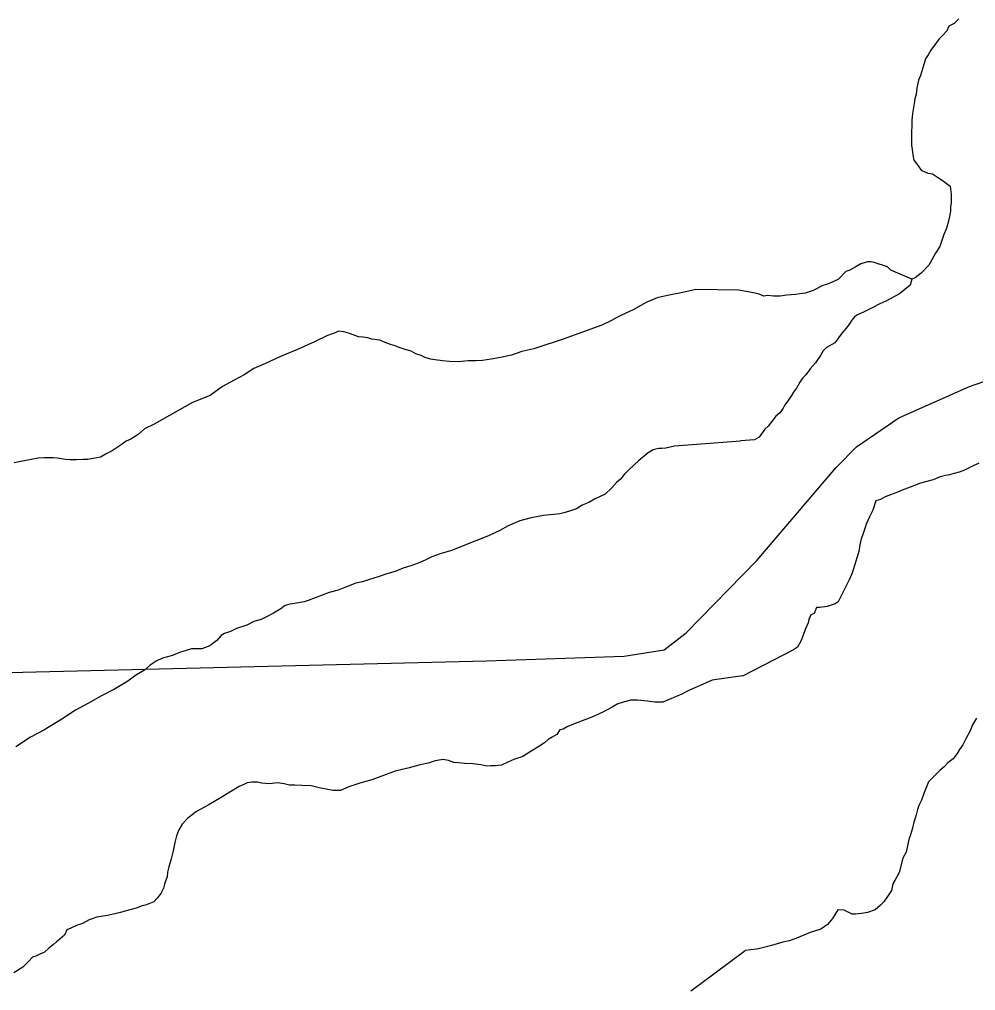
# Model space of a CAD drawing. Extents: x 2010165 to 2382125, y 1060529 to 1407316.
# Drawn here: x 2206610 to 2209515, y 1227574 to 1230526 of the extents above; entities that cross this region are included whole.
import ezdxf

# ---------------------------------------------------------------- set-up
doc = ezdxf.new("R2010")
doc.units = 0
doc.layers.add('GM_X_City_Street', color=7, linetype='Continuous')
doc.layers.add('GM_X_Minor_River', color=7, linetype='Continuous')

msp = doc.modelspace()

# ---------------------------------------------------------------- linework, layer by layer
at = {"layer": 'GM_X_City_Street'}
msp.add_lwpolyline([(2205250.9, 1228508.6), (2208029.2, 1228576.4), (2208446.9, 1228590.1), (2208568.6, 1228610), (2208635.8, 1228660.9), (2208850.4, 1228880.8), (2209091.7, 1229163.7), (2209153.2, 1229227), (2209281.6, 1229314.6), (2209495.8, 1229409.6), (2209917.9, 1229556.5)], dxfattribs=at)
at = {"layer": 'GM_X_Minor_River'}
for points in [[(2209463.4, 1230527.3), (2209449.5, 1230513.1), (2209433.6, 1230504.8), (2209427.8, 1230490.7), (2209414, 1230476.4), (2209404.1, 1230466.3), (2209396.2, 1230456.1), (2209378.5, 1230431.8), (2209370.6, 1230417.7), (2209362.8, 1230405.5), (2209359, 1230391.4), (2209353.2, 1230375.3), (2209347.4, 1230355.1), (2209341.6, 1230341), (2209337.8, 1230326.9), (2209335.9, 1230316.8), (2209334.1, 1230298.7), (2209330.3, 1230284.6), (2209328.5, 1230270.5), (2209324.7, 1230252.4), (2209322.9, 1230240.3), (2209321.1, 1230218.2), (2209321.3, 1230204.2), (2209319.6, 1230182.1), (2209319.8, 1230170), (2209319.9, 1230158), (2209320.1, 1230143.9), (2209322.3, 1230129.9), (2209324.5, 1230113.9), (2209326.7, 1230097.8), (2209334.9, 1230087.9), (2209349.1, 1230068), (2209369.3, 1230058.2), (2209383.4, 1230056.4), (2209399.5, 1230046.5), (2209413.7, 1230036.7), (2209437.9, 1230018.9), (2209440.3, 1229994.9), (2209440.4, 1229982.8), (2209440.6, 1229966.8), (2209438.8, 1229956.7), (2209438.9, 1229942.6), (2209435.1, 1229926.5), (2209431.4, 1229908.4), (2209425.6, 1229888.2), (2209417.8, 1229872.1), (2209406.3, 1229835.8), (2209392.5, 1229815.5), (2209372.9, 1229779.1), (2209349.2, 1229754.7), (2209331.4, 1229740.4), (2209321.4, 1229736.3), (2209315.6, 1229718.2), (2209283.9, 1229691.6), (2209242.1, 1229669), (2209224.2, 1229660.8), (2209198.3, 1229648.4), (2209174.4, 1229636), (2209156.5, 1229627.8), (2209146.6, 1229621.6), (2209138.7, 1229611.5), (2209126.9, 1229593.3), (2209109.1, 1229573), (2209087.5, 1229542.6), (2209061.6, 1229528.2), (2209051.7, 1229518), (2209043.9, 1229503.8), (2209028.2, 1229481.6), (2209012.4, 1229463.3), (2208998.6, 1229445), (2208988.7, 1229434.9), (2208980.8, 1229422.7), (2208971.1, 1229404.5), (2208961.2, 1229392.3), (2208955.3, 1229382.2), (2208943.5, 1229364), (2208935.6, 1229353.9), (2208929.8, 1229343.8), (2208919.9, 1229329.6), (2208908, 1229319.4), (2208896.2, 1229303.2), (2208884.4, 1229289), (2208874.5, 1229280.8), (2208856.8, 1229256.5), (2208842.8, 1229248.3), (2208800.2, 1229244.9)], [(2209321.4, 1229736.3), (2209256.9, 1229763.6), (2209246.8, 1229773.5), (2209206.5, 1229787.1), (2209196.5, 1229788.9), (2209186.5, 1229788.8), (2209166.5, 1229782.5), (2209148.6, 1229772.3), (2209132.7, 1229764), (2209120.7, 1229759.8), (2209097, 1229735.4), (2209065.1, 1229721), (2209051.1, 1229716.8), (2209021.3, 1229702.3), (2208997.3, 1229694), (2208981.3, 1229691.8), (2208967.3, 1229689.6), (2208941.3, 1229687.3), (2208921.3, 1229685), (2208901.3, 1229684.8), (2208883.2, 1229686.5), (2208871.2, 1229684.4), (2208857.1, 1229690.2), (2208845.1, 1229694.1), (2208795.8, 1229703.3)], [(2208795.8, 1229703.3), (2208665, 1229704.6), (2208625.1, 1229695.5), (2208579.3, 1229686.3), (2208547.4, 1229679.4), (2208515.6, 1229666.5), (2208497.9, 1229656), (2208474.1, 1229643.3), (2208452.4, 1229632.7), (2208428.6, 1229622.1), (2208406.9, 1229609.5), (2208379.1, 1229596.7), (2208262, 1229553.4), (2208234.2, 1229544.7), (2208206.3, 1229535.9), (2208172.5, 1229525), (2208136.7, 1229516), (2208104.9, 1229505.1), (2208071, 1229498.2), (2208043, 1229493.5), (2208017.1, 1229488.8), (2207997, 1229488.3), (2207973, 1229487.6), (2207943, 1229484.8), (2207916.9, 1229486.2), (2207894.8, 1229487.6), (2207872.6, 1229491), (2207858.5, 1229492.7), (2207842.4, 1229498.3), (2207830.2, 1229504), (2207814, 1229509.6), (2207799.7, 1229517.2), (2207781.5, 1229522.8), (2207763.3, 1229528.3), (2207751.2, 1229534), (2207737, 1229537.7), (2207720.8, 1229543.3), (2207704.6, 1229550.9), (2207680.4, 1229554.2), (2207668.3, 1229557.9), (2207654.2, 1229559.6), (2207640.1, 1229561.2), (2207623.9, 1229566.8), (2207609.7, 1229572.5), (2207595.6, 1229576.1), (2207579.5, 1229577.7), (2207569.6, 1229573.4), (2207545.8, 1229564.8), (2207506.2, 1229545.7), (2207454.7, 1229522.2), (2207403.1, 1229500.8), (2207357.6, 1229479.5), (2207321.9, 1229464.5), (2207292.3, 1229445.7), (2207262.7, 1229428.8), (2207227.1, 1229409.8), (2207189.7, 1229382.7), (2207136.1, 1229361.2), (2207019.6, 1229295.9), (2206989.9, 1229281.1), (2206970.3, 1229264.5), (2206948.6, 1229249.9), (2206934.8, 1229243.5), (2206919, 1229233.1), (2206907.2, 1229224.7), (2206891.4, 1229214.3), (2206873.6, 1229205.8), (2206855.9, 1229195.3), (2206833.9, 1229190.7), (2206817.9, 1229188.2), (2206803.9, 1229187.9), (2206783.9, 1229187.3), (2206763.8, 1229186.8), (2206749.8, 1229188.5), (2206737.7, 1229190.1), (2206725.6, 1229191.8), (2206713.5, 1229193.5), (2206703.5, 1229193.3), (2206685.5, 1229192.8), (2206667.4, 1229192.3), (2206645.5, 1229187.7), (2206619.6, 1229183), (2206593.6, 1229178.3)], [(2208800.2, 1229244), (2208599.6, 1229229), (2208573.7, 1229222.3), (2208561.7, 1229222), (2208551.7, 1229221.7), (2208535.7, 1229217.3), (2208519.9, 1229208.8), (2208490.5, 1229183.9), (2208461.2, 1229157.1), (2208447.5, 1229142.7), (2208435.9, 1229128.3), (2208424.1, 1229117.9), (2208408.5, 1229101.5), (2208389, 1229082.9), (2208359.3, 1229068.1), (2208339.5, 1229057.5), (2208319.7, 1229048.9), (2208301.9, 1229038.4), (2208284.1, 1229031.9), (2208268.1, 1229027.5), (2208252.2, 1229023.1), (2208232.2, 1229020.6), (2208202.2, 1229017.8), (2208164.3, 1229010.7), (2208130.5, 1229001.8), (2208094.8, 1228986.8), (2208069.1, 1228972.1), (2208037.4, 1228957.2), (2208009.6, 1228946.4), (2207983.8, 1228935.7), (2207956.1, 1228924.9), (2207922.3, 1228912), (2207888.5, 1228901.1), (2207862.7, 1228892.4), (2207842.9, 1228881.8), (2207821.1, 1228873.2), (2207799.3, 1228864.6), (2207775.4, 1228858), (2207751.6, 1228847.3), (2207725.7, 1228840.6), (2207699.9, 1228831.9), (2207674, 1228823.2), (2207652.2, 1228816.6), (2207632.2, 1228812), (2207608.4, 1228803.4), (2207578.7, 1228790.6), (2207550.8, 1228783.8), (2207487.2, 1228760), (2207475.3, 1228755.7), (2207445.4, 1228750.9), (2207431.4, 1228748.5), (2207417.5, 1228744.2), (2207403.7, 1228733.8), (2207382, 1228721.1), (2207362.2, 1228710.6), (2207344.4, 1228702.1), (2207322.5, 1228695.5), (2207300.8, 1228684.9), (2207269, 1228674), (2207251.1, 1228665.5), (2207233.3, 1228659), (2207223.4, 1228652.7), (2207209.8, 1228638.3), (2207188.2, 1228621.7), (2207164.3, 1228613), (2207146.3, 1228612.5), (2207132.3, 1228612.2), (2207116.3, 1228607.7), (2207096.5, 1228601.2), (2207074.6, 1228592.6), (2207044.8, 1228583.8), (2207025, 1228575.2), (2207007.2, 1228562.7), (2206989.6, 1228548.2), (2206965.9, 1228533.5), (2206936.4, 1228512.7), (2206898.9, 1228489.6), (2206857.4, 1228468.4), (2206819.8, 1228447.3), (2206780.3, 1228426.2), (2206738.9, 1228399), (2206683.7, 1228365.5), (2206644.1, 1228344.3), (2206598.8, 1228315.1)], [(2209525.1, 1229176.7), (2209501.1, 1229166.3), (2209481.2, 1229156), (2209465.3, 1229149.8), (2209449.3, 1229145.6), (2209435.3, 1229141.4), (2209423.3, 1229139.2), (2209407.4, 1229135), (2209385.4, 1229126.7), (2209347.5, 1229116.2), (2209315.6, 1229103.7), (2209291.7, 1229095.4), (2209277.7, 1229089.2), (2209267.8, 1229085), (2209255.8, 1229080.9), (2209239.8, 1229074.6), (2209225.9, 1229066.4), (2209211.9, 1229062.2), (2209202.3, 1229034), (2209192.5, 1229013.8), (2209182.8, 1228991.6), (2209178.9, 1228981.5), (2209175.1, 1228969.4), (2209171.2, 1228957.3), (2209167.4, 1228947.2), (2209163.6, 1228929.1), (2209159.8, 1228908.9), (2209154.1, 1228888.8), (2209148.3, 1228868.6), (2209142.6, 1228852.5), (2209138.7, 1228840.4), (2209130.9, 1228822.2), (2209113.3, 1228787.9), (2209103.6, 1228767.7), (2209097.7, 1228755.5), (2209087.8, 1228749.4), (2209063.8, 1228741.1), (2209041.8, 1228738.8), (2209031.8, 1228738.6), (2209024, 1228720.5), (2209014.1, 1228716.3), (2209008.2, 1228702.2), (2209006.4, 1228692.1), (2208996.6, 1228671.9), (2208990.8, 1228653.8), (2208985, 1228637.6), (2208973.3, 1228617.4), (2208961.4, 1228609.2), (2208807.1, 1228529.5)], [(2208807.1, 1228530.1), (2208715, 1228517.2), (2208685.3, 1228504.3), (2208661.5, 1228493.7), (2208645.6, 1228487.2), (2208633.8, 1228480.9), (2208621.9, 1228474.6), (2208564.4, 1228451), (2208540.4, 1228450.3), (2208518.2, 1228453.8), (2208488, 1228457), (2208466, 1228456.4), (2208448.1, 1228451.9), (2208428.2, 1228445.4), (2208410.4, 1228434.9), (2208382.7, 1228420.1), (2208349.1, 1228405.2), (2208319.3, 1228394.3), (2208293.5, 1228383.6), (2208273.7, 1228375.1), (2208261.8, 1228368.7), (2208251.8, 1228366.5), (2208242.2, 1228352.2), (2208228.4, 1228343.8), (2208216.5, 1228337.4), (2208204.8, 1228327.1), (2208183.1, 1228312.4), (2208161.4, 1228299.8), (2208139.7, 1228285.2), (2208111.9, 1228276.5), (2208094.1, 1228268), (2208074.2, 1228259.4), (2208056.3, 1228256.9), (2208042.2, 1228256.6), (2208030.2, 1228256.2), (2208012.1, 1228259.8), (2207987.9, 1228263.2), (2207961.8, 1228264.5), (2207943.7, 1228266), (2207929.6, 1228267.6), (2207913.4, 1228273.2), (2207897.3, 1228276.8), (2207873.4, 1228272.2), (2207851.5, 1228265.6), (2207823.6, 1228258.8), (2207789.7, 1228249.9), (2207751.9, 1228240.9), (2207716.1, 1228227.9), (2207680.4, 1228214.9), (2207644.6, 1228203.9), (2207610.8, 1228193), (2207585, 1228182.3), (2207563, 1228181.7), (2207520.6, 1228190.6), (2207496.4, 1228196), (2207468.3, 1228197.3), (2207446.2, 1228198.7), (2207430.2, 1228198.3), (2207414, 1228201.9), (2207393.9, 1228205.4), (2207369.9, 1228202.8), (2207345.8, 1228204.1), (2207333.7, 1228207.8), (2207315.6, 1228207.3), (2207301.6, 1228205), (2207291.7, 1228200.7), (2207277.9, 1228194.3), (2207254.2, 1228179.6), (2207222.6, 1228160.7), (2207183.1, 1228137.6), (2207147.6, 1228118.6), (2207122, 1228097.9), (2207104.5, 1228079.3), (2207093, 1228060.9), (2207087.4, 1228044.7), (2207081.9, 1228024.5), (2207076.6, 1227998.3), (2207071.2, 1227974), (2207063.9, 1227949.8), (2207060.3, 1227933.6), (2207058.7, 1227919.5), (2207054.9, 1227909.4), (2207051.2, 1227897.2), (2207047.6, 1227885.1), (2207040, 1227868.8), (2207028.3, 1227854.4), (2207018.6, 1227844.1), (2207002.7, 1227837.7), (2206992.8, 1227833.4), (2206982.8, 1227831.2), (2206965, 1227824.7), (2206941.1, 1227818), (2206917.2, 1227811.4), (2206877.3, 1227802.3), (2206845.4, 1227797.4), (2206821.5, 1227788.8), (2206801.8, 1227778.2), (2206783.9, 1227771.7), (2206766.1, 1227763.2), (2206754.2, 1227758.9)], [(2209517.1, 1228401.5), (2209505.3, 1228381.2), (2209497.6, 1228361.1), (2209485.8, 1228340.8), (2209476.1, 1228320.6), (2209466.2, 1228306.4), (2209458.4, 1228294.3), (2209446.6, 1228278.1), (2209430.7, 1228265.8), (2209418.8, 1228253.6), (2209406.9, 1228243.4), (2209393.1, 1228229.2), (2209371.3, 1228208.8), (2209357.8, 1228172.5), (2209350, 1228152.3), (2209342.2, 1228136.2), (2209338.4, 1228124.1), (2209334.6, 1228108), (2209330.7, 1228097.9), (2209326.9, 1228085.8), (2209323.1, 1228067.6), (2209317.3, 1228047.5), (2209311.5, 1228033.4), (2209304, 1227995.1), (2209294.2, 1227976.9), (2209282.8, 1227932.6), (2209269, 1227908.3), (2209263.2, 1227898.2), (2209259.4, 1227878.1), (2209247.6, 1227859.9), (2209235.8, 1227843.6), (2209225.9, 1227833.5), (2209210.1, 1227819.2), (2209186.2, 1227810.9), (2209168.2, 1227808.6), (2209150.1, 1227806.4), (2209140.1, 1227806.3), (2209115.9, 1227818), (2209095.9, 1227819.8), (2209080.2, 1227793.5), (2209064.4, 1227775.2), (2209044.5, 1227760.9), (2209012.6, 1227750.4), (2208968.8, 1227731.8), (2208948.8, 1227725.5), (2208928.8, 1227721.2)], [(2206754.2, 1227758.9), (2206746.6, 1227742.6), (2206732.9, 1227730.2), (2206723.1, 1227721.9), (2206713.3, 1227713.6), (2206699.5, 1227703.2), (2206685.8, 1227690.8), (2206671.9, 1227684.4), (2206660.1, 1227678.1), (2206650.1, 1227675.8), (2206636.5, 1227661.4), (2206620.9, 1227645), (2206593.2, 1227628.2)], [(2208928.8, 1227721.2), (2208894.9, 1227710.8), (2208859, 1227702.3), (2208849, 1227700.1), (2208815.2, 1227695.6)], [(2208815.2, 1227694.9), (2208679.7, 1227594.6), (2208650.2, 1227571.7)]]:
    msp.add_lwpolyline(points, dxfattribs=at)

doc.saveas('drawing.dxf')
